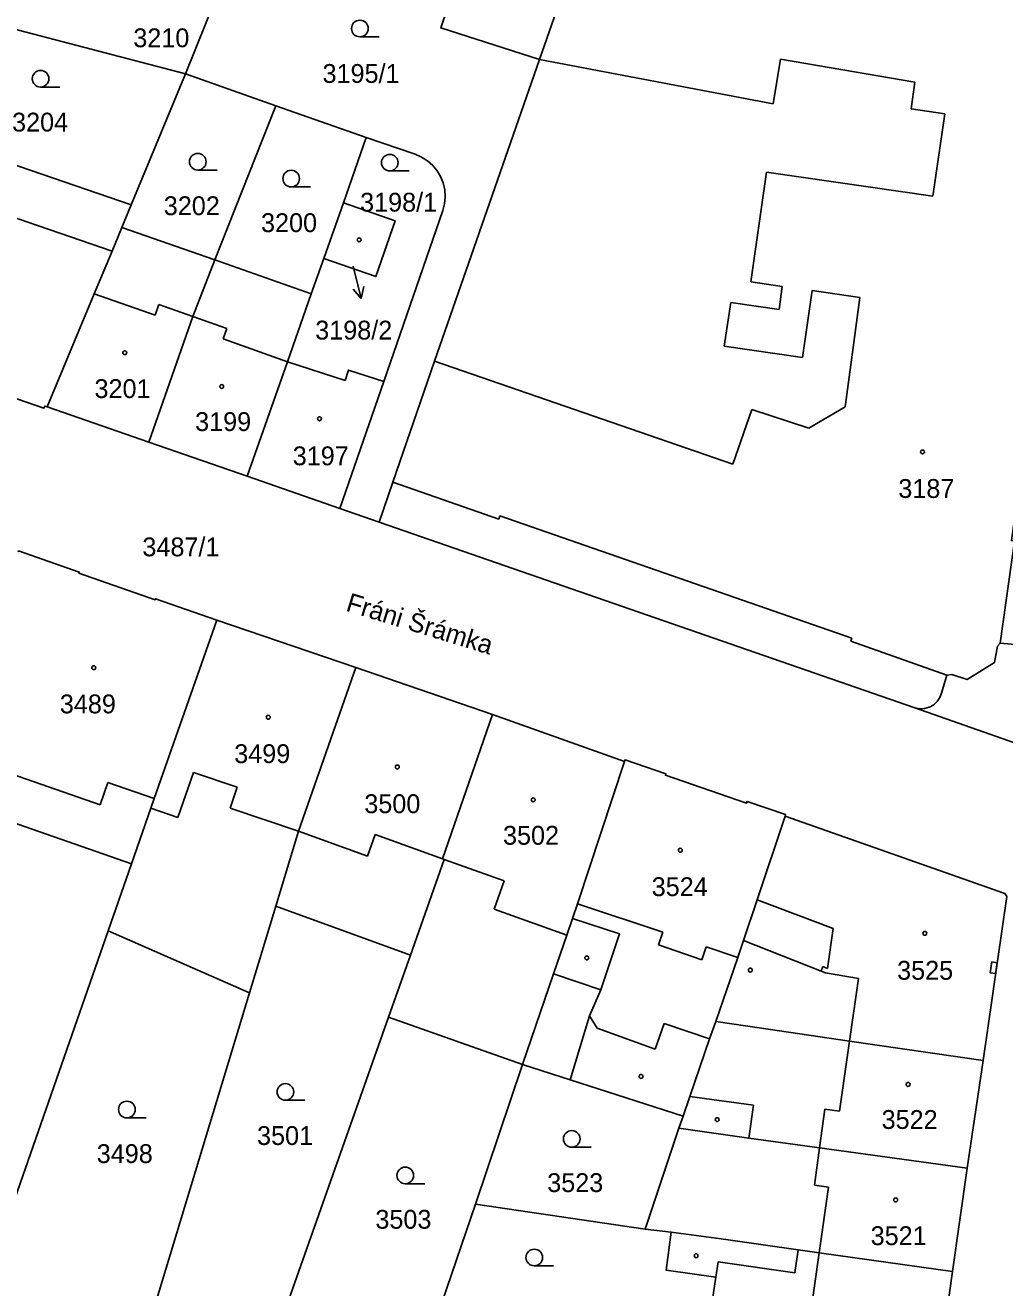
# Model space of a CAD drawing. Extents: x -756746 to -753363, y -1166406 to -1161727.
# Drawn here: x -755586.5 to -755498.1, y -1165417.9 to -1165303.9 of the extents above; entities that cross this region are included whole.
import ezdxf

# ---------------------------------------------------------------- set-up
doc = ezdxf.new("R2010")
doc.units = 0
for name, color, linetype in [('Hranice parcel', 7, 'Continuous'), ('Parcelní čísla', 7, 'Continuous'), ('Pop  PČ popisy', 7, 'Continuous'), ('Vnitřní kresba', 7, 'Continuous'), ('Věcná břemena k části', 7, 'Continuous'), ('Značky budov', 7, 'Continuous'), ('Značky kultur', 7, 'Continuous')]:
    doc.layers.add(name, color=color, linetype=linetype)

msp = doc.modelspace()

# ---------------------------------------------------------------- linework, layer by layer
at = {"layer": 'Hranice parcel'}
for p, q in [((-755567.78, -1165297.65), (-755572.07, -1165308.31)), ((-755572.07, -1165308.31), (-755594.21, -1165302.52)), ((-755572.07, -1165308.31), (-755576.98, -1165320.14)), ((-755572.07, -1165308.31), (-755563.92, -1165311.19)), ((-755563.92, -1165311.19), (-755569.44, -1165325.11)), ((-755563.92, -1165311.19), (-755555.78, -1165314.07)), ((-755576.98, -1165320.14), (-755597.84, -1165313.02)), ((-755555.78, -1165314.07), (-755557.81, -1165319.95)), ((-755555.78, -1165314.07), (-755551.35, -1165315.57)), ((-755576.98, -1165320.14), (-755577.82, -1165322.17)), ((-755557.81, -1165319.95), (-755559.58, -1165324.99)), ((-755548.84, -1165320.66), (-755554.19, -1165336.1)), ((-755569.44, -1165325.11), (-755577.82, -1165322.17)), ((-755560.73, -1165328.18), (-755569.44, -1165325.11)), ((-755559.58, -1165324.99), (-755560.73, -1165328.18)), ((-755560.73, -1165328.18), (-755562.88, -1165334.3)), ((-755562.88, -1165334.3), (-755566.51, -1165344.65)), ((-755554.19, -1165336.1), (-755558.15, -1165347.54)), ((-755584.56, -1165338.39), (-755575.39, -1165341.57)), ((-755575.39, -1165341.57), (-755566.51, -1165344.65)), ((-755566.51, -1165344.65), (-755558.15, -1165347.54)), ((-755558.15, -1165347.54), (-755554.59, -1165348.78)), ((-755554.59, -1165348.78), (-755506.24, -1165365.55)), ((-755556.69, -1165361.92), (-755569.26, -1165357.63)), ((-755498.54, -1165359.72), (-755496.83, -1165359.87)), ((-755544.37, -1165366.16), (-755556.69, -1165361.92)), ((-755506.24, -1165365.55), (-755483.26, -1165373.63)), ((-755532.46, -1165370.39), (-755544.37, -1165366.16)), ((-755594.46, -1165373.54), (-755576.96, -1165379.63)), ((-755498.12, -1165382.32), (-755517.96, -1165375.32)), ((-755579.07, -1165385.68), (-755576.96, -1165379.63)), ((-755566.29, -1165391.28), (-755563.92, -1165383.47)), ((-755563.92, -1165383.47), (-755551.78, -1165387.87)), ((-755590.21, -1165417.66), (-755579.07, -1165385.68)), ((-755566.29, -1165391.28), (-755579.07, -1165385.68)), ((-755553.77, -1165393.48), (-755551.78, -1165387.87)), ((-755575.37, -1165421.26), (-755566.29, -1165391.28)), ((-755564.51, -1165423.93), (-755553.77, -1165393.48)), ((-755553.77, -1165393.48), (-755541.66, -1165397.76)), ((-755501.52, -1165407.1), (-755500.08, -1165397.39)), ((-755545.91, -1165410.37), (-755541.66, -1165397.76)), ((-755527.17, -1165402.41), (-755527.54, -1165403.49)), ((-755527.54, -1165403.49), (-755530.6, -1165412.63)), ((-755502.85, -1165416.43), (-755501.52, -1165407.1)), ((-755551.64, -1165427.13), (-755545.91, -1165410.37)), ((-755530.6, -1165412.63), (-755545.91, -1165410.37)), ((-755528.23, -1165412.89), (-755530.6, -1165412.63)), ((-755504.32, -1165426.81), (-755502.85, -1165416.43))]:
    msp.add_line(p, q, dxfattribs=at)
for points in [[(-755540.13, -1165307.02), (-755549.04, -1165304.17), (-755548.43, -1165302.37), (-755549.99, -1165301.83), (-755547.08, -1165293.46), (-755545.94, -1165290.68)], [(-755535.09, -1165292.52), (-755536.62, -1165296.91), (-755540.13, -1165307.02)], [(-755490.09, -1165300.26), (-755491.58, -1165310.32), (-755491.89, -1165310.28), (-755497.54, -1165350.45), (-755497.25, -1165350.49), (-755498.54, -1165359.72)], [(-755540.13, -1165307.02), (-755549.59, -1165334.25), (-755553.36, -1165345.18), (-755554.59, -1165348.78)], [(-755551.35, -1165315.57), (-755550.77, -1165315.82), (-755550.23, -1165316.17), (-755549.76, -1165316.59), (-755549.35, -1165317.08), (-755549.07, -1165317.57), (-755548.83, -1165318.16), (-755548.68, -1165318.78), (-755548.63, -1165319.41), (-755548.69, -1165320.04), (-755548.84, -1165320.66)], [(-755557.81, -1165319.95), (-755553.16, -1165321.57), (-755554.89, -1165326.61), (-755559.58, -1165324.99)], [(-755577.82, -1165322.17), (-755578.71, -1165324.31), (-755580.32, -1165328.17), (-755584.56, -1165338.39)], [(-755569.44, -1165325.11), (-755571.43, -1165330.23), (-755575.39, -1165341.57)], [(-755604.2, -1165331.55), (-755603.93, -1165331.63), (-755604.03, -1165331.89), (-755600, -1165333.28), (-755599.96, -1165333.14), (-755588.87, -1165336.96), (-755588.91, -1165337.1), (-755584.85, -1165338.5), (-755584.78, -1165338.31), (-755584.56, -1165338.39)], [(-755554.19, -1165336.1), (-755557.37, -1165335.06), (-755557.67, -1165335.99), (-755562.88, -1165334.3)], [(-755569.26, -1165357.63), (-755574.78, -1165355.7), (-755574.81, -1165355.8), (-755581.7, -1165353.39), (-755581.67, -1165353.29), (-755587.14, -1165351.38), (-755587.17, -1165351.48)], [(-755576.96, -1165379.63), (-755575.22, -1165374.62), (-755574.9, -1165373.74), (-755569.26, -1165357.63)], [(-755503.83, -1165364.22), (-755503.35, -1165362.6), (-755502.91, -1165362.54), (-755501.53, -1165363), (-755499.05, -1165361.45), (-755498.78, -1165359.97), (-755498.54, -1165359.72)], [(-755563.92, -1165383.47), (-755561.87, -1165376.69), (-755556.69, -1165361.92)], [(-755506.24, -1165365.55), (-755505.81, -1165365.63), (-755505.38, -1165365.62), (-755504.96, -1165365.5), (-755504.93, -1165365.49), (-755504.55, -1165365.28), (-755504.23, -1165364.99), (-755503.99, -1165364.63), (-755503.83, -1165364.22)], [(-755551.78, -1165387.87), (-755548.74, -1165379.24), (-755548.89, -1165379.19), (-755544.37, -1165366.16)], [(-755541.66, -1165397.76), (-755538.86, -1165389.57), (-755537.65, -1165386.09), (-755537.15, -1165384.56), (-755536.71, -1165383.24), (-755532.46, -1165370.39)], [(-755517.96, -1165375.32), (-755517.92, -1165375.19), (-755521.39, -1165374), (-755521.43, -1165374.15), (-755528.76, -1165371.64), (-755528.71, -1165371.5), (-755532.4, -1165370.24), (-755532.46, -1165370.39)], [(-755524.22, -1165393.86), (-755522.23, -1165388.09), (-755521.71, -1165386.55), (-755520.48, -1165382.88), (-755517.96, -1165375.32)], [(-755500.08, -1165397.39), (-755497.96, -1165382.6), (-755498.12, -1165382.32)], [(-755524.22, -1165393.86), (-755524.79, -1165395.44), (-755526.56, -1165400.64), (-755527.17, -1165402.41)], [(-755500.08, -1165397.39), (-755512.15, -1165395.66), (-755521.33, -1165394.29), (-755524.22, -1165393.86)], [(-755527.17, -1165402.41), (-755537.36, -1165399.14), (-755541.66, -1165397.76)], [(-755501.52, -1165407.1), (-755514.86, -1165405.29), (-755521.23, -1165404.39), (-755527.54, -1165403.49)], [(-755528.23, -1165412.89), (-755528.7, -1165416.31), (-755524.2, -1165416.95), (-755524.82, -1165420.98), (-755525.22, -1165423.82)], [(-755502.85, -1165416.43), (-755514.88, -1165414.77), (-755516.78, -1165414.5), (-755523.72, -1165413.5), (-755528.23, -1165412.89)]]:
    msp.add_lwpolyline(points, dxfattribs=at)
at = {"layer": 'Pop  PČ popisy'}
for p, q in [((-755556.94, -1165325.68), (-755556.21, -1165328.59)), ((-755556.21, -1165328.59), (-755556.94, -1165327.74)), ((-755556.21, -1165328.59), (-755555.97, -1165327.5))]:
    msp.add_line(p, q, dxfattribs=at)
at = {"layer": 'Vnitřní kresba'}
for p, q in [((-755540.13, -1165307.02), (-755519.05, -1165311.03)), ((-755519.05, -1165311.03), (-755518.37, -1165307)), ((-755518.37, -1165307), (-755506.24, -1165309.06)), ((-755506.24, -1165309.06), (-755506.59, -1165311.47)), ((-755506.59, -1165311.47), (-755503.55, -1165311.91)), ((-755503.55, -1165311.91), (-755504.62, -1165319.35)), ((-755578.71, -1165324.31), (-755599.31, -1165317.26)), ((-755519.64, -1165317.19), (-755521.05, -1165327.1)), ((-755504.62, -1165319.35), (-755519.64, -1165317.19)), ((-755580.32, -1165328.17), (-755574.83, -1165330.09)), ((-755521.05, -1165327.1), (-755518.21, -1165327.51)), ((-755518.21, -1165327.51), (-755518.51, -1165329.58)), ((-755516.39, -1165333.93), (-755515.52, -1165327.88)), ((-755515.52, -1165327.88), (-755511.21, -1165328.49)), ((-755574.83, -1165330.09), (-755574.5, -1165329.15)), ((-755574.5, -1165329.15), (-755571.43, -1165330.23)), ((-755522.87, -1165328.95), (-755523.46, -1165332.89)), ((-755518.51, -1165329.58), (-755522.87, -1165328.95)), ((-755511.21, -1165328.49), (-755511.82, -1165333.02)), ((-755571.43, -1165330.23), (-755568.36, -1165331.31)), ((-755568.36, -1165331.31), (-755568.69, -1165332.25)), ((-755568.69, -1165332.25), (-755562.88, -1165334.3)), ((-755523.46, -1165332.89), (-755516.39, -1165333.93)), ((-755511.82, -1165333.02), (-755512.55, -1165338.37)), ((-755522.68, -1165343.56), (-755549.59, -1165334.25)), ((-755512.55, -1165338.37), (-755515.82, -1165340.3)), ((-755520.95, -1165338.61), (-755522.68, -1165343.56)), ((-755515.82, -1165340.3), (-755520.95, -1165338.61)), ((-755553.36, -1165345.18), (-755543.81, -1165348.52)), ((-755543.81, -1165348.52), (-755543.71, -1165348.23)), ((-755543.71, -1165348.23), (-755511.93, -1165359.26)), ((-755511.93, -1165359.26), (-755512.03, -1165359.54)), ((-755512.03, -1165359.54), (-755503.35, -1165362.6)), ((-755589.62, -1165370.89), (-755579.77, -1165374.32)), ((-755572.78, -1165375.46), (-755571.36, -1165371.39)), ((-755571.36, -1165371.39), (-755567.41, -1165372.72)), ((-755579.77, -1165374.32), (-755579.08, -1165372.3)), ((-755579.08, -1165372.3), (-755574.9, -1165373.74)), ((-755567.41, -1165372.72), (-755568.05, -1165374.6)), ((-755575.22, -1165374.62), (-755572.78, -1165375.46)), ((-755568.05, -1165374.6), (-755561.87, -1165376.69)), ((-755561.87, -1165376.69), (-755555.64, -1165378.93)), ((-755555.64, -1165378.93), (-755554.95, -1165377)), ((-755554.95, -1165377), (-755548.89, -1165379.19)), ((-755548.74, -1165379.24), (-755543.31, -1165381.18)), ((-755543.31, -1165381.18), (-755544.22, -1165383.74)), ((-755520.48, -1165382.88), (-755513.63, -1165385.46)), ((-755544.22, -1165383.74), (-755537.65, -1165386.09)), ((-755536.71, -1165383.24), (-755529, -1165385.82)), ((-755532.91, -1165385.97), (-755537.15, -1165384.56)), ((-755534.6, -1165391.02), (-755532.91, -1165385.97)), ((-755529, -1165385.82), (-755529.38, -1165386.96)), ((-755513.63, -1165385.46), (-755514.14, -1165389.08)), ((-755529.38, -1165386.96), (-755525.47, -1165388.31)), ((-755525.47, -1165388.31), (-755525.08, -1165387.14)), ((-755525.08, -1165387.14), (-755522.23, -1165388.09)), ((-755514.71, -1165389.34), (-755521.71, -1165386.55)), ((-755538.86, -1165389.57), (-755534.6, -1165391.02)), ((-755514.71, -1165389.34), (-755514.54, -1165388.92)), ((-755514.31, -1165389.49), (-755514.71, -1165389.34)), ((-755514.14, -1165389.08), (-755514.54, -1165388.92)), ((-755511.34, -1165389.98), (-755514.31, -1165389.49)), ((-755512.15, -1165395.66), (-755511.34, -1165389.98)), ((-755535.61, -1165393.35), (-755534.6, -1165391.02)), ((-755537.36, -1165399.14), (-755535.61, -1165393.35)), ((-755535.61, -1165393.35), (-755534.92, -1165394.47)), ((-755529.69, -1165396.37), (-755528.88, -1165394.04)), ((-755528.88, -1165394.04), (-755524.79, -1165395.44)), ((-755534.92, -1165394.47), (-755529.69, -1165396.37)), ((-755513.04, -1165401.97), (-755512.15, -1165395.66)), ((-755526.56, -1165400.64), (-755520.81, -1165401.43)), ((-755520.81, -1165401.43), (-755521.23, -1165404.39)), ((-755514.86, -1165405.29), (-755514.36, -1165401.78)), ((-755514.36, -1165401.78), (-755513.04, -1165401.97)), ((-755515.31, -1165408.65), (-755514.86, -1165405.29)), ((-755514.04, -1165408.83), (-755515.31, -1165408.65)), ((-755514.88, -1165414.77), (-755514.04, -1165408.83)), ((-755516.78, -1165414.5), (-755517.08, -1165416.57)), ((-755515.88, -1165421.85), (-755514.88, -1165414.77)), ((-755524.01, -1165415.58), (-755524.2, -1165416.95)), ((-755517.08, -1165416.57), (-755524.01, -1165415.58))]:
    msp.add_line(p, q, dxfattribs=at)
at = {"layer": 'Věcná břemena k části'}
msp.add_lwpolyline([(-755498.96, -1165389.55), (-755498.81, -1165388.56), (-755499.31, -1165388.49), (-755499.45, -1165389.48)], close=True, dxfattribs=at)
at = {"layer": 'Značky budov'}
for centre in [(-755556.4, -1165323.3), (-755577.56, -1165333.49), (-755568.81, -1165336.54), (-755559.98, -1165339.45), (-755505.56, -1165342.45), (-755580.36, -1165361.93), (-755564.61, -1165366.4), (-755552.96, -1165370.89), (-755540.69, -1165373.86), (-755527.42, -1165378.41), (-755505.35, -1165385.91), (-755535.86, -1165388.13), (-755521.1, -1165389.23), (-755530.96, -1165398.83), (-755506.86, -1165399.55), (-755524.09, -1165402.73), (-755507.98, -1165409.98), (-755525.99, -1165415.02)]:
    msp.add_circle(centre, 0.175, dxfattribs=at)
at = {"layer": 'Značky kultur'}
for p, q in [((-755556.34, -1165304.97), (-755554.59, -1165304.97)), ((-755585.16, -1165309.5), (-755583.41, -1165309.5)), ((-755570.97, -1165317), (-755569.22, -1165317)), ((-755553.64, -1165317.08), (-755551.89, -1165317.08)), ((-755562.54, -1165318.52), (-755560.79, -1165318.52)), ((-755563.06, -1165400.98), (-755561.31, -1165400.98)), ((-755577.37, -1165402.57), (-755575.62, -1165402.57)), ((-755537.22, -1165405.22), (-755535.47, -1165405.22)), ((-755552.24, -1165408.52), (-755550.49, -1165408.52)), ((-755540.6, -1165415.93), (-755538.85, -1165415.93))]:
    msp.add_line(p, q, dxfattribs=at)
for centre in [(-755556.34, -1165304.22), (-755585.16, -1165308.75), (-755570.97, -1165316.25), (-755553.64, -1165316.33), (-755562.54, -1165317.77), (-755563.06, -1165400.23), (-755577.37, -1165401.82), (-755537.22, -1165404.47), (-755552.24, -1165407.77), (-755540.6, -1165415.18)]:
    msp.add_circle(centre, 0.75, dxfattribs=at)

# ---------------------------------------------------------------- texts
at = {"layer": 'Parcelní čísla'}
for s, p in [('3210', (-755576.79, -1165305.91)), ('3195/1', (-755559.71, -1165309.13)), ('3204', (-755587.73, -1165313.52)), ('3198/1', (-755556.32, -1165320.75)), ('3202', (-755574.04, -1165321.07)), ('3200', (-755565.26, -1165322.6)), ('3198/2', (-755560.37, -1165332.3)), ('3201', (-755580.29, -1165337.58)), ('3199', (-755571.21, -1165340.56)), ('3197', (-755562.4, -1165343.65)), ('3187', (-755507.74, -1165346.6)), ('3487/1', (-755575.97, -1165351.87)), ('3489', (-755583.42, -1165366.05)), ('3499', (-755567.68, -1165370.54)), ('3500', (-755555.94, -1165375.06)), ('3502', (-755543.42, -1165377.91)), ('3524', (-755530, -1165382.55)), ('3525', (-755507.85, -1165390.1)), ('3522', (-755509.25, -1165403.57)), ('3501', (-755565.62, -1165405.02)), ('3498', (-755580.09, -1165406.65)), ('3523', (-755539.43, -1165409.27)), ('3503', (-755554.94, -1165412.58)), ('3521', (-755510.24, -1165414.06))]:
    msp.add_text(s, height=1.7, dxfattribs=at).set_placement(p)
at = {"layer": 'Pop  PČ popisy'}
msp.add_text('Fráni Šrámka', height=1.7, rotation=343, dxfattribs=at).set_placement((-755557.69, -1165356.77))

doc.saveas('drawing.dxf')
